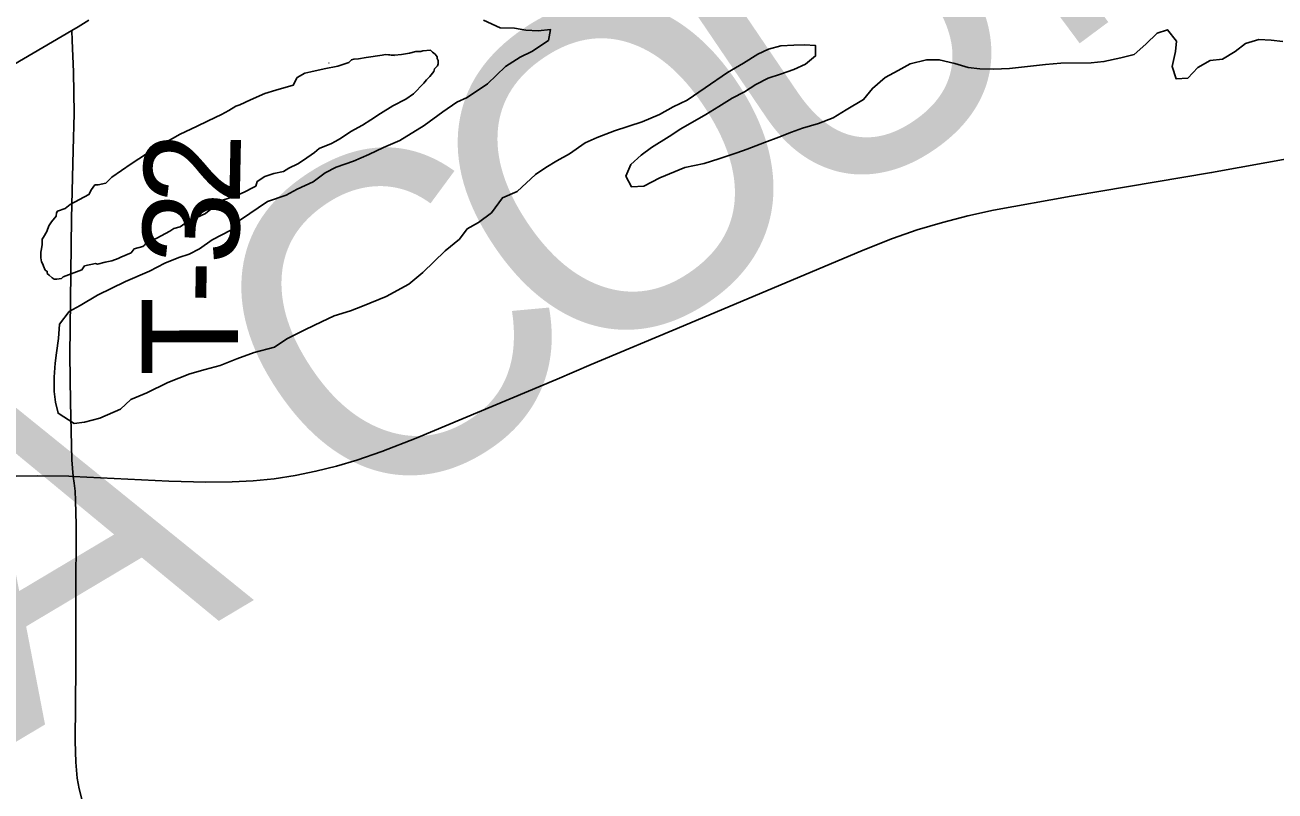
# Model space of a CAD drawing. Extents: x 0 to 34, y 0 to 22.
# Drawn here: x 5.0235 to 5.3922, y 18.4454 to 18.6712 of the extents above; entities that cross this region are included whole.
import ezdxf

# ---------------------------------------------------------------- set-up
doc = ezdxf.new("R2010")
doc.units = 0
for name, color, linetype in [('GM_X_County_Text', 7, 'Continuous'), ('GM_X_Minor_River', 7, 'Continuous'), ('GM_X_State_Route', 7, 'Continuous'), ('GM_X_Township_Road', 7, 'Continuous'), ('GM_X_Township_Road_Text', 7, 'Continuous')]:
    doc.layers.add(name, color=color, linetype=linetype)

msp = doc.modelspace()

# ---------------------------------------------------------------- linework, layer by layer
at = {"layer": 'GM_X_Minor_River'}
for points in [[(5.15872, 18.67268), (5.16367, 18.67042), (5.16785, 18.67025), (5.17127, 18.66969), (5.17488, 18.66952), (5.17848, 18.66992), (5.17793, 18.66668), (5.17301, 18.66343), (5.1696, 18.6617), (5.16525, 18.65902), (5.15996, 18.65387), (5.15391, 18.64985), (5.15087, 18.6485), (5.14671, 18.64563), (5.14123, 18.64162), (5.13404, 18.63721), (5.1293, 18.6351), (5.12495, 18.63299), (5.1204, 18.63107), (5.11528, 18.62933), (5.11206, 18.62761), (5.10847, 18.62493), (5.10374, 18.62282), (5.10052, 18.62109), (5.09502, 18.61916), (5.08708, 18.61381), (5.08424, 18.61075), (5.07875, 18.60788), (5.07497, 18.6052), (5.07194, 18.60366), (5.06891, 18.6027), (5.06474, 18.60097), (5.0602, 18.59867), (5.05319, 18.59559), (5.04486, 18.59156)], [(5.30516, 18.65834), (5.30915, 18.65817), (5.31389, 18.65839), (5.32452, 18.65958), (5.32907, 18.65998), (5.33799, 18.66002), (5.34179, 18.66042), (5.34672, 18.66158), (5.3507, 18.66255), (5.3541, 18.66561), (5.3575, 18.66885), (5.36053, 18.66982), (5.36321, 18.66641), (5.36284, 18.66337), (5.36192, 18.65899), (5.36307, 18.65539), (5.36649, 18.65559), (5.36951, 18.65865), (5.37311, 18.66075), (5.37671, 18.66115), (5.3805, 18.66345), (5.38352, 18.66574), (5.38751, 18.6669), (5.39111, 18.66673), (5.39453, 18.66636)], [(5.13253, 18.66234), (5.12986, 18.66255), (5.12891, 18.66236), (5.12416, 18.66164), (5.12188, 18.66128), (5.12055, 18.6611), (5.11978, 18.66091), (5.11902, 18.66016), (5.11578, 18.65905), (5.11179, 18.65832), (5.10779, 18.6574), (5.10608, 18.65703), (5.10379, 18.65572), (5.10264, 18.65345), (5.0975, 18.65197), (5.09426, 18.65104), (5.09007, 18.64918), (5.08683, 18.64768), (5.08569, 18.64731), (5.08359, 18.646), (5.08149, 18.64487), (5.07749, 18.643), (5.07406, 18.64132), (5.06929, 18.63908), (5.06472, 18.63645), (5.05937, 18.63327), (5.05479, 18.63026), (5.04907, 18.62632), (5.04734, 18.62462), (5.04506, 18.62407), (5.04411, 18.62408), (5.04315, 18.62276), (5.04238, 18.62124), (5.03685, 18.61825), (5.03532, 18.61712), (5.03304, 18.61637), (5.03284, 18.61581), (5.03265, 18.61486), (5.0313, 18.61316), (5.03054, 18.61203), (5.02995, 18.61032), (5.02899, 18.60862), (5.02861, 18.60805), (5.0286, 18.60654), (5.0284, 18.60521), (5.0282, 18.60426), (5.02819, 18.60255), (5.02837, 18.60141), (5.02874, 18.60065), (5.02893, 18.60008), (5.02949, 18.59893), (5.03005, 18.59855), (5.03005, 18.59798), (5.03062, 18.59741), (5.03156, 18.59664), (5.03213, 18.59626), (5.03289, 18.59625), (5.03422, 18.59643), (5.03479, 18.597), (5.04031, 18.59904), (5.04108, 18.60018), (5.04432, 18.60091), (5.04488, 18.60072), (5.04717, 18.60127), (5.04907, 18.60164), (5.05097, 18.60238), (5.05174, 18.60275), (5.05478, 18.60406), (5.05574, 18.60519), (5.05822, 18.60593), (5.05879, 18.60631), (5.05936, 18.60707), (5.06241, 18.60837), (5.06623, 18.61043), (5.06737, 18.61118), (5.06928, 18.61174), (5.07061, 18.61268), (5.07271, 18.6138), (5.07671, 18.61567), (5.08149, 18.61943), (5.08549, 18.62073), (5.08834, 18.62204), (5.09082, 18.62335), (5.09159, 18.62372), (5.09198, 18.62505), (5.09427, 18.62655), (5.09693, 18.62748), (5.09978, 18.62803), (5.10131, 18.62897), (5.10398, 18.63027), (5.1057, 18.6314), (5.10894, 18.63366), (5.11028, 18.63478), (5.1139, 18.63628), (5.11504, 18.63684), (5.11657, 18.63777), (5.11962, 18.63984), (5.12306, 18.64171), (5.12554, 18.64321), (5.1284, 18.64509), (5.13203, 18.64734)], [(5.13244, 18.6622), (5.12986, 18.66255), (5.12891, 18.66236), (5.12416, 18.66164), (5.12188, 18.66128), (5.12055, 18.6611), (5.11978, 18.66091), (5.11902, 18.66016), (5.11578, 18.65905), (5.11179, 18.65832), (5.10779, 18.6574), (5.10608, 18.65703), (5.10379, 18.65572), (5.10264, 18.65345), (5.0975, 18.65197), (5.09426, 18.65104), (5.09007, 18.64918), (5.08683, 18.64768), (5.08569, 18.64731), (5.08359, 18.646), (5.08149, 18.64487), (5.07749, 18.643), (5.07406, 18.64132), (5.06929, 18.63908), (5.06472, 18.63645), (5.05937, 18.63327), (5.05479, 18.63026), (5.04907, 18.62632), (5.04734, 18.62462), (5.04506, 18.62407), (5.04411, 18.62408), (5.04315, 18.62276), (5.04238, 18.62124), (5.03685, 18.61825), (5.03532, 18.61712), (5.03304, 18.61637), (5.03284, 18.61581), (5.03265, 18.61486), (5.0313, 18.61316), (5.03054, 18.61203), (5.02995, 18.61032), (5.02899, 18.60862), (5.02861, 18.60805), (5.0286, 18.60654), (5.0284, 18.60521), (5.0282, 18.60426), (5.02819, 18.60255), (5.02837, 18.60141), (5.02874, 18.60065), (5.02893, 18.60008), (5.02949, 18.59893), (5.03005, 18.59855), (5.03005, 18.59798), (5.03062, 18.59741), (5.03156, 18.59664), (5.03213, 18.59626), (5.03289, 18.59625), (5.03422, 18.59643), (5.03479, 18.597), (5.04031, 18.59904), (5.04108, 18.60018), (5.04432, 18.60091), (5.04488, 18.60072), (5.04717, 18.60127), (5.04907, 18.60164), (5.05097, 18.60238), (5.05174, 18.60275), (5.05478, 18.60406), (5.05574, 18.60519), (5.05822, 18.60593), (5.05879, 18.60631), (5.05936, 18.60707), (5.06241, 18.60837), (5.06623, 18.61043), (5.06737, 18.61118), (5.06928, 18.61174), (5.07061, 18.61268), (5.07271, 18.6138), (5.07671, 18.61567), (5.08149, 18.61943), (5.08549, 18.62073), (5.08834, 18.62204), (5.09082, 18.62335), (5.09159, 18.62372), (5.09198, 18.62505), (5.09427, 18.62655), (5.09693, 18.62748), (5.09978, 18.62803), (5.10131, 18.62897), (5.10398, 18.63027), (5.1057, 18.6314), (5.10894, 18.63366), (5.11028, 18.63478), (5.1139, 18.63628), (5.11504, 18.63684), (5.11657, 18.63777), (5.11962, 18.63984), (5.12306, 18.64171), (5.12554, 18.64321), (5.1284, 18.64509), (5.13203, 18.64734)], [(5.04486, 18.59156), (5.03975, 18.5885), (5.03653, 18.58677), (5.0337, 18.58296), (5.03334, 18.57878), (5.03279, 18.57459), (5.03243, 18.57155), (5.03207, 18.56737), (5.03209, 18.56319), (5.03249, 18.55996), (5.03326, 18.55673), (5.03803, 18.55371), (5.04106, 18.55411), (5.04561, 18.55527), (5.05167, 18.55796), (5.05469, 18.56082), (5.05943, 18.56275), (5.06568, 18.56582), (5.07212, 18.56832), (5.07667, 18.56967), (5.08103, 18.57083), (5.08596, 18.57275), (5.09107, 18.57468), (5.09714, 18.57623), (5.10073, 18.57871), (5.10623, 18.5814), (5.11096, 18.5837), (5.11475, 18.58543), (5.11948, 18.58697), (5.12308, 18.58832), (5.13009, 18.5912), (5.13672, 18.59484), (5.14088, 18.59828), (5.14749, 18.60459), (5.15165, 18.60803), (5.15391, 18.61108), (5.15732, 18.61299), (5.1611, 18.61586), (5.16431, 18.62025), (5.16866, 18.62217), (5.17414, 18.62714), (5.17717, 18.62924), (5.18039, 18.63116), (5.18417, 18.63326), (5.18871, 18.63652), (5.19231, 18.63805), (5.19743, 18.63998), (5.20558, 18.64268), (5.21069, 18.64479), (5.21467, 18.64709), (5.21883, 18.64901), (5.22413, 18.65265), (5.23075, 18.65724), (5.23548, 18.65992), (5.23965, 18.6626), (5.24286, 18.66414), (5.24647, 18.6651), (5.25026, 18.66531), (5.25349, 18.66533), (5.25672, 18.66515), (5.25673, 18.66211), (5.25371, 18.65963), (5.2503, 18.65809), (5.24632, 18.65674), (5.24272, 18.65558), (5.23912, 18.65367), (5.23572, 18.65156), (5.23212, 18.64964), (5.22814, 18.64715), (5.22436, 18.64486), (5.21698, 18.64064), (5.21357, 18.63834), (5.20827, 18.63509), (5.20525, 18.63279), (5.20222, 18.63012), (5.20072, 18.62669), (5.20245, 18.62347), (5.20605, 18.62368), (5.21079, 18.62617), (5.21817, 18.62924), (5.22386, 18.63041), (5.22822, 18.63176), (5.23353, 18.6335), (5.23656, 18.63465), (5.24168, 18.63657), (5.24584, 18.63811), (5.24963, 18.63965), (5.25286, 18.64081), (5.25759, 18.64216), (5.26195, 18.64389), (5.26574, 18.64619), (5.27085, 18.64925), (5.27349, 18.6525), (5.27727, 18.65575), (5.28105, 18.65785), (5.28465, 18.65977), (5.28939, 18.66093), (5.29319, 18.66095), (5.29775, 18.65983), (5.30174, 18.65871), (5.30516, 18.65834)], [(5.13203, 18.64734), (5.13584, 18.6494), (5.13813, 18.6509), (5.14119, 18.65411), (5.14196, 18.65505), (5.14292, 18.656), (5.14407, 18.65751), (5.14426, 18.65826), (5.14522, 18.65921), (5.14541, 18.65977), (5.14542, 18.66072), (5.14504, 18.6613), (5.14505, 18.66186), (5.14448, 18.66263), (5.14373, 18.6632), (5.14316, 18.66378), (5.14088, 18.66361), (5.14031, 18.66342), (5.13879, 18.66343), (5.13689, 18.66287), (5.13461, 18.66251), (5.13253, 18.66234)], [(5.11313, 18.65998), (5.11313, 18.66002)]]:
    msp.add_lwpolyline(points, dxfattribs=at)
at = {"layer": 'GM_X_State_Route'}
msp.add_lwpolyline([(5.02093, 18.53817), (5.02712, 18.53831), (5.03643, 18.53815), (5.03773, 18.53811), (5.06592, 18.53671), (5.07682, 18.53639), (5.08461, 18.53647), (5.09084, 18.53681), (5.09704, 18.53745), (5.10321, 18.53839), (5.10933, 18.53962), (5.11538, 18.54114), (5.12136, 18.54292), (5.12873, 18.54545), (5.13889, 18.5494), (5.18048, 18.56678), (5.19047, 18.57112), (5.21772, 18.58248), (5.27073, 18.60481), (5.27937, 18.60825), (5.2867, 18.61078), (5.29412, 18.61302), (5.30163, 18.61496), (5.30921, 18.61658), (5.33215, 18.62072), (5.37353, 18.62768), (5.39801, 18.63214)], dxfattribs=at)
at = {"layer": 'GM_X_Township_Road'}
for points in [[(4.74311, 18.51842), (4.74433, 18.51891), (4.7585, 18.52486), (4.77123, 18.53059), (4.77956, 18.53475), (4.79741, 18.5442), (4.80582, 18.54823), (4.81994, 18.55473), (4.83278, 18.56026), (4.85142, 18.56801), (4.86137, 18.57236), (4.86836, 18.57568), (4.87662, 18.57996), (4.90123, 18.59322), (4.9218, 18.60419), (4.94661, 18.61705), (4.95747, 18.62307), (4.9735, 18.63229), (4.99897, 18.64719), (5.03732, 18.66961)], [(5.03773, 18.53811), (5.03747, 18.54053), (5.03735, 18.54303), (5.03689, 18.56004), (5.03677, 18.57397), (5.03723, 18.61419), (5.03774, 18.63429), (5.03797, 18.64509), (5.03777, 18.65742), (5.03743, 18.66669), (5.03732, 18.66961)], [(5.03732, 18.66961), (5.03917, 18.67069), (5.04237, 18.67262)], [(5.04025, 18.44299), (5.03946, 18.44604), (5.03893, 18.44914), (5.03851, 18.45382), (5.03833, 18.46006), (5.03848, 18.48183), (5.03849, 18.50204), (5.03855, 18.52379), (5.03842, 18.53102), (5.03826, 18.53377), (5.03803, 18.5361), (5.03773, 18.53811)]]:
    msp.add_lwpolyline(points, dxfattribs=at)

# ---------------------------------------------------------------- texts
at = {"layer": 'GM_X_County_Text'}
for s, rotation, p in [('N', 36.591, (5.32628, 18.65962)), ('U', 34.1464, (5.25337, 18.61005)), ('O', 33.9205, (5.18353, 18.56309)), ('C', 33.7696, (5.11923, 18.52009)), ('A', 30.7829, (5.01868, 18.45857))]:
    msp.add_text(s, height=0.0947, rotation=rotation, dxfattribs=at).set_placement(p)
at = {"layer": 'GM_X_Township_Road_Text'}
for s, rotation, p in [('2', 88.8447, (5.08683, 18.61805)), ('3', 88.8863, (5.08649, 18.60056)), ('-', 89.0086, (5.08629, 18.58891)), ('T', 90.0214, (5.0863, 18.56779))]:
    msp.add_text(s, height=0.02841, rotation=rotation, dxfattribs=at).set_placement(p)

doc.saveas('drawing.dxf')
